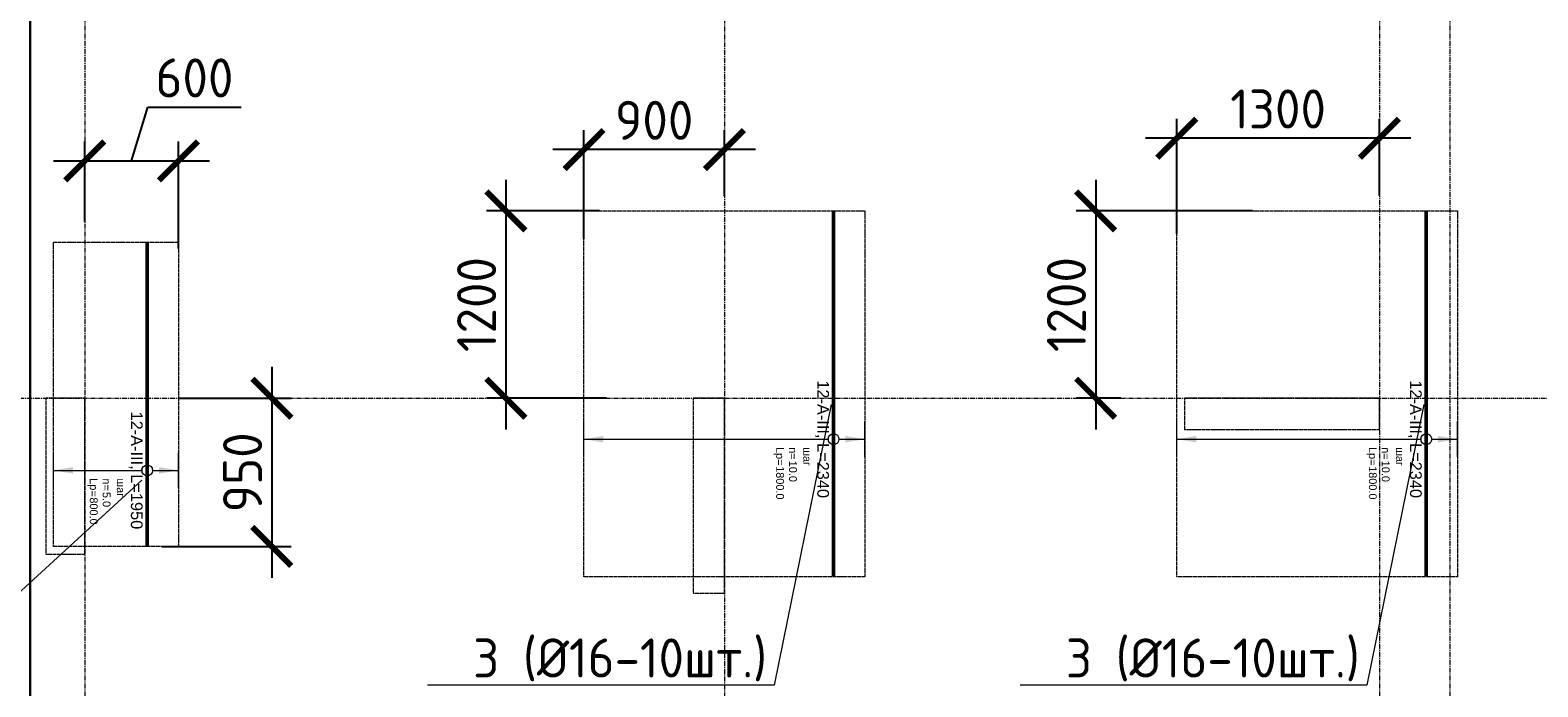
# Model space of a CAD drawing. Header units: millimetres. Extents: x 448962 to 1592680, y -326645 to -197113.
# Tile 335 of 398: x 804494 to 814159, y -267610 to -263403. Entities that reach past the tile are written whole.
import ezdxf
from ezdxf import colors
from ezdxf.entities.mleader import LeaderData, LeaderLine
from ezdxf.enums import TextEntityAlignment as Align
from ezdxf.math import Vec2, Vec3

# ---------------------------------------------------------------- set-up
doc = ezdxf.new("R2010")
doc.units = ezdxf.units.MM
doc.set_wipeout_variables(frame=1)
for name, pattern in [('01 Штриховая _4 мм_', [6, 3.5, -2.5]), ('______5', [1100, 800, -100, 100, -100]), ('GOST2.303 4', [7, 5, -2, 0]), ('осевая', [50.8, 31.75, -6.35, 6.35, -6.35])]:
    doc.linetypes.add(name, pattern=pattern)
for name, color, linetype, lineweight in [('АрмСтер', 2, 'Continuous', 50), ('контур распр. стерхней', 2, 'GOST2.303 4', 20), ('Оси', 40, '______5', 18), ('Перекрытие ж_бетон', 1, 'Continuous', 30), ('подоснова', 151, 'Continuous', 5), ('РАЗМЕРЫ', 1, 'Continuous', 9), ('СТЕНЫ', 3, 'Continuous', 30)]:
    doc.layers.add(name, color=color, linetype=linetype, lineweight=lineweight)
doc.layers.add('АрмСтер_атрибуты', color=2, linetype='Continuous', lineweight=0, plot=False)
doc.styles.add('GOST-2.304_Type-B', font='GOST_Common.ttf')
doc.styles.get("Standard").update_dxf_attribs({"font": 'arial.ttf'})
doc.styles.add('Аннотативный', font='arial.ttf')
doc.styles.add('ГОСТ', font='GOST_Common.ttf')
doc.dimstyles.new('СПДС', dxfattribs={"dimscale": 100, "dimtxt": 2.5, "dimasz": 2.5, "dimexe": 1.25, "dimexo": 0, "dimtad": 1, "dimdec": 0, "dimtxsty": 'GOST-2.304_Type-B', "dimblk": 'ARCHTICK', "dimcen": 2.5, "dimdle": 2, "dimadec": 0, "dimazin": 2, "dimtfac": 0.75, "dimtdec": 0, "dimtmove": 1, "dimatfit": 3, "dimfxl": 1, "dimtolj": 1, "dimarcsym": 1})

# ---------------------------------------------------------------- blocks, each defined once
blk = doc.blocks.new('оси плит')
at = {"layer": 'Оси', "color": 16, "linetype": 'осевая', "lineweight": 0, "transparency": 33554687}
for p, q in [((527342.3, -202894.1), (527342.3, -231285.8)), ((523242.3, -203649.6), (523242.3, -230530.3)), ((531542.3, -203649.6), (531542.3, -230530.3)), ((531992.3, -203649.6), (531992.3, -230530.3)), ((519570.9, -220617.4), (573160.2, -220617.4))]:
    blk.add_line(p, q, dxfattribs=at)
blk = doc.blocks.new('стены  тп')
at = {"layer": 'СТЕНЫ', "color": 251, "linetype": '01 Штриховая _4 мм_', "lineweight": 0, "true_color": 0x636466}
for p, q in [((542712.3, -332125.7, 3100), (542462.3, -332125.7, 3100)), ((542462.3, -332125.7, 3100), (542462.3, -333125.7, 3100)), ((542712.3, -333125.7, 3100), (542712.3, -332125.7, 3100)), ((546692.3, -332125.7, 3100), (546612.3, -332125.7, 3100)), ((546612.3, -332125.7, 3100), (546612.3, -333375.7, 3100)), ((546812.3, -332125.7, 3100), (546692.3, -332125.7, 3100)), ((546812.3, -333375.7, 3100), (546812.3, -332125.7, 3100)), ((551012.3, -332125.7, 3100), (549762.3, -332125.7, 3100)), ((549762.3, -332125.7, 3100), (549762.3, -332325.7, 3100)), ((551012.3, -332325.7, 3100), (551012.3, -332125.7, 3100)), ((549762.3, -332325.7, 3100), (551012.3, -332325.7, 3100)), ((542462.3, -333125.7, 3100), (542712.3, -333125.7, 3100)), ((546612.3, -333375.7, 3100), (546692.3, -333375.7, 3100)), ((546692.3, -333375.7, 3100), (546812.3, -333375.7, 3100))]:
    blk.add_line(p, q, dxfattribs=at)
blk = doc.blocks.new('*U23')
at = {"layer": 'РАЗМЕРЫ'}
for p, q in [((112.5, 200), (-112.5, 200)), ((112.5, -1600), (-112.5, -1600))]:
    blk.add_line(p, q, dxfattribs=at)
at = {"layer": 'РАЗМЕРЫ', "ltscale": 15}
blk.add_line((0, -1600), (0, 200), dxfattribs=at)
at = {"layer": 'РАЗМЕРЫ'}
for points in [[(0, 200), (20.9, 74.8), (-20.9, 74.8)], [(0, -1600), (20.9, -1474.8), (-20.9, -1474.8)]]:
    blk.add_solid(points, dxfattribs=at)
at = {"layer": 'АрмСтер_атрибуты', "color": 215, "ltscale": 15, "style": 'Аннотативный'}
for s, p in [('шаг', (51.4, -194.2)), ('n=', (51.4, -285.1)), ('Lр=', (50.2, -367.8))]:
    blk.add_text(s, height=50, dxfattribs=at).set_placement(p)
at = {"layer": 'АрмСтер_атрибуты', "style": 'Аннотативный', "flags": 8}
blk.add_attdef('ПОЗ', (110, 29.6), '', height=75, dxfattribs=at)
at = {"layer": 'АрмСтер_атрибуты', "color": 215, "style": 'Аннотативный'}
for tag, p, flags in [('ШАГ', (190.9, -194.2), 10), ('КОЛ', (138, -285.1), 8), ('ШИРИНА', (172.9, -367.8), 8)]:
    blk.add_attdef(tag, p, '', height=50, dxfattribs=dict(at, flags=flags))
at = {"layer": 'АрмСтер_атрибуты', "flags": 9}
for tag, p in [('МАССА', (-1033.5, -1010.5)), ('ОБОЗНАЧЕНИЕ', (-1033.5, -1124.4))]:
    blk.add_attdef(tag, p, '', height=75, dxfattribs=at)
at = {"linetype": 'Continuous', "lineweight": 0}
blk.add_wipeout([(35, 0), (28.3, 20.6), (10.8, 33.3), (-10.8, 33.3), (-28.3, 20.6), (-35, 0), (-28.3, -20.6), (-10.8, -33.3), (10.8, -33.3), (28.3, -20.6)], dxfattribs=at)
at = {"color": 0, "linetype": 'ByBlock', "lineweight": -2, "ltscale": 100}
blk.add_line((-1462.5, 0), (877.5, 0), dxfattribs=at)
at = {"layer": 'РАЗМЕРЫ'}
blk.add_circle((0, 0), 35, dxfattribs=at)
at = {"layer": 'АрмСтер_атрибуты', "style": 'Аннотативный', "flags": 8}
blk.add_attdef('НАИМЕНОВАНИЕ', text='', height=75, dxfattribs=at).set_placement((0, -29.3), align=Align.TOP_CENTER)
blk = doc.blocks.new('_None')
blk = doc.blocks.new('*U31')
at = {"layer": 'РАЗМЕРЫ'}
for p, q in [((112.5, 200), (-112.5, 200)), ((112.5, -600), (-112.5, -600))]:
    blk.add_line(p, q, dxfattribs=at)
at = {"layer": 'РАЗМЕРЫ', "ltscale": 15}
blk.add_line((0, -600), (0, 200), dxfattribs=at)
at = {"layer": 'РАЗМЕРЫ'}
for points in [[(0, 200), (20.9, 74.8), (-20.9, 74.8)], [(0, -600), (20.9, -474.8), (-20.9, -474.8)]]:
    blk.add_solid(points, dxfattribs=at)
at = {"layer": 'АрмСтер_атрибуты', "color": 215, "ltscale": 15, "style": 'Аннотативный'}
for s, p in [('шаг', (51.4, -194.2)), ('n=', (51.4, -285.1)), ('Lр=', (50.2, -367.8))]:
    blk.add_text(s, height=50, dxfattribs=at).set_placement(p)
at = {"layer": 'АрмСтер_атрибуты', "style": 'Аннотативный', "flags": 8}
blk.add_attdef('ПОЗ', (110, 29.6), '', height=75, dxfattribs=at)
at = {"layer": 'АрмСтер_атрибуты', "color": 215, "style": 'Аннотативный'}
for tag, p, flags in [('ШАГ', (190.9, -194.2), 10), ('КОЛ', (138, -285.1), 8), ('ШИРИНА', (172.9, -367.8), 8)]:
    blk.add_attdef(tag, p, '', height=50, dxfattribs=dict(at, flags=flags))
at = {"layer": 'АрмСтер_атрибуты', "flags": 9}
for tag, p in [('МАССА', (-1033.5, -1010.5)), ('ОБОЗНАЧЕНИЕ', (-1033.5, -1124.4))]:
    blk.add_attdef(tag, p, '', height=75, dxfattribs=at)
at = {"linetype": 'Continuous', "lineweight": 0}
blk.add_wipeout([(35, 0), (28.3, 20.6), (10.8, 33.3), (-10.8, 33.3), (-28.3, 20.6), (-35, 0), (-28.3, -20.6), (-10.8, -33.3), (10.8, -33.3), (28.3, -20.6)], dxfattribs=at)
at = {"color": 0, "linetype": 'ByBlock', "lineweight": -2, "ltscale": 100}
blk.add_line((-1462.5, 0), (487.5, 0), dxfattribs=at)
at = {"layer": 'РАЗМЕРЫ'}
blk.add_circle((0, 0), 35, dxfattribs=at)
at = {"layer": 'АрмСтер_атрибуты', "style": 'Аннотативный', "flags": 8}
blk.add_attdef('НАИМЕНОВАНИЕ', text='', height=75, dxfattribs=at).set_placement((0, -29.3), align=Align.TOP_CENTER)
blk = doc.blocks.new('_ArchTick')
at = {"color": 0, "linetype": 'ByBlock', "const_width": 0.15}
blk.add_lwpolyline([(-0.5, -0.5), (0.5, 0.5)], dxfattribs=at)
blk = doc.blocks.new('*D657')
at = {"layer": 'DEFPOINTS', "color": 0, "transparency": 16777216}
for p in [(805444, -265760.8), (805337.4, -266710.8), (806042.9, -266710.8)]:
    blk.add_point(p, dxfattribs=at)
at = {"layer": 'РАЗМЕРЫ', "color": 0, "lineweight": -2, "transparency": 16777216}
for p, q in [((806042.9, -265560.8), (806042.9, -266910.8)), ((805444, -265760.8), (806167.9, -265760.8)), ((805337.4, -266710.8), (806167.9, -266710.8))]:
    blk.add_line(p, q, dxfattribs=at)
at = {"layer": 'РАЗМЕРЫ', "color": 0, "lineweight": -2, "transparency": 16777216, "xscale": 250, "yscale": 250, "zscale": 250}
for p, rotation in [((806042.9, -265760.8), 90), ((806042.9, -266710.8), 270)]:
    blk.add_blockref('_ArchTick', p, dxfattribs=dict(at, rotation=rotation))
at = {"layer": 'РАЗМЕРЫ', "color": 0, "lineweight": 0, "transparency": 16777216, "insert": (805855.4, -266235.8), "char_height": 250, "attachment_point": 5, "rotation": 90, "style": 'GOST-2.304_Type-B'}
blk.add_mtext('\\A1;950', dxfattribs=at)
blk = doc.blocks.new('*D658')
at = {"layer": 'DEFPOINTS', "color": 0, "transparency": 16777216}
for p in [(805444, -264240.1), (804844, -264628), (805444, -264801.3)]:
    blk.add_point(p, dxfattribs=at)
at = {"layer": 'РАЗМЕРЫ', "color": 0, "lineweight": -2, "transparency": 16777216}
for p, q in [((805144, -264240.1), (805247.1, -263896.3)), ((805247.1, -263896.3), (805847.1, -263896.3)), ((804844, -264628), (804844, -264115.1)), ((805444, -264801.3), (805444, -264115.1)), ((804644, -264240.1), (805644, -264240.1))]:
    blk.add_line(p, q, dxfattribs=at)
at = {"layer": 'РАЗМЕРЫ', "color": 0, "lineweight": -2, "transparency": 16777216, "xscale": 250, "yscale": 250, "zscale": 250, "rotation": 180}
blk.add_blockref('_ArchTick', (804844, -264240.1), dxfattribs=at)
at = {"layer": 'РАЗМЕРЫ', "color": 0, "lineweight": -2, "transparency": 16777216, "xscale": 250, "yscale": 250, "zscale": 250}
blk.add_blockref('_ArchTick', (805444, -264240.1), dxfattribs=at)
at = {"layer": 'РАЗМЕРЫ', "color": 0, "lineweight": 0, "transparency": 16777216, "insert": (805547.1, -263708.8), "char_height": 250, "attachment_point": 5, "style": 'GOST-2.304_Type-B'}
blk.add_mtext('\\A1;600', dxfattribs=at)
blk = doc.blocks.new('*D659')
at = {"layer": 'DEFPOINTS', "color": 0, "transparency": 16777216}
for p in [(808044, -264167.8), (808944, -264466), (808044, -264740)]:
    blk.add_point(p, dxfattribs=at)
at = {"layer": 'РАЗМЕРЫ', "color": 0, "lineweight": -2, "transparency": 16777216}
for p, q in [((808044, -264740), (808044, -264042.8)), ((808944, -264466), (808944, -264042.8)), ((809144, -264167.8), (807844, -264167.8))]:
    blk.add_line(p, q, dxfattribs=at)
at = {"layer": 'РАЗМЕРЫ', "color": 0, "lineweight": -2, "transparency": 16777216, "xscale": 250, "yscale": 250, "zscale": 250, "rotation": 180}
blk.add_blockref('_ArchTick', (808044, -264167.8), dxfattribs=at)
at = {"layer": 'РАЗМЕРЫ', "color": 0, "lineweight": -2, "transparency": 16777216, "xscale": 250, "yscale": 250, "zscale": 250}
blk.add_blockref('_ArchTick', (808944, -264167.8), dxfattribs=at)
at = {"layer": 'РАЗМЕРЫ', "color": 0, "lineweight": 0, "transparency": 16777216, "insert": (808494, -263980.3), "char_height": 250, "attachment_point": 5, "style": 'GOST-2.304_Type-B'}
blk.add_mtext('\\A1;900', dxfattribs=at)
blk = doc.blocks.new('*D660')
at = {"layer": 'DEFPOINTS', "color": 0, "transparency": 16777216}
for p in [(808143.9, -264560.8), (807543.2, -265760.8), (808188.2, -265760.8)]:
    blk.add_point(p, dxfattribs=at)
at = {"layer": 'РАЗМЕРЫ', "color": 0, "lineweight": -2, "transparency": 16777216}
for p, q in [((807543.2, -264360.8), (807543.2, -265960.8)), ((808143.9, -264560.8), (807418.2, -264560.8)), ((808188.2, -265760.8), (807418.2, -265760.8))]:
    blk.add_line(p, q, dxfattribs=at)
at = {"layer": 'РАЗМЕРЫ', "color": 0, "lineweight": -2, "transparency": 16777216, "xscale": 250, "yscale": 250, "zscale": 250}
for p, rotation in [((807543.2, -264560.8), 90), ((807543.2, -265760.8), 270)]:
    blk.add_blockref('_ArchTick', p, dxfattribs=dict(at, rotation=rotation))
at = {"layer": 'РАЗМЕРЫ', "color": 0, "lineweight": 0, "transparency": 16777216, "insert": (807355.7, -265160.8), "char_height": 250, "attachment_point": 5, "rotation": 90, "style": 'GOST-2.304_Type-B'}
blk.add_mtext('\\A1;1200', dxfattribs=at)
blk = doc.blocks.new('*D661')
at = {"layer": 'DEFPOINTS', "color": 0, "transparency": 16777216}
for p in [(811844, -264095.1), (813144, -264462.6), (811844, -264707.6)]:
    blk.add_point(p, dxfattribs=at)
at = {"layer": 'РАЗМЕРЫ', "color": 0, "lineweight": -2, "transparency": 16777216}
for p, q in [((811844, -264707.6), (811844, -263970.1)), ((813144, -264462.6), (813144, -263970.1)), ((813344, -264095.1), (811644, -264095.1))]:
    blk.add_line(p, q, dxfattribs=at)
at = {"layer": 'РАЗМЕРЫ', "color": 0, "lineweight": -2, "transparency": 16777216, "xscale": 250, "yscale": 250, "zscale": 250, "rotation": 180}
blk.add_blockref('_ArchTick', (811844, -264095.1), dxfattribs=at)
at = {"layer": 'РАЗМЕРЫ', "color": 0, "lineweight": -2, "transparency": 16777216, "xscale": 250, "yscale": 250, "zscale": 250}
blk.add_blockref('_ArchTick', (813144, -264095.1), dxfattribs=at)
at = {"layer": 'РАЗМЕРЫ', "color": 0, "lineweight": 0, "transparency": 16777216, "insert": (812494, -263907.6), "char_height": 250, "attachment_point": 5, "style": 'GOST-2.304_Type-B'}
blk.add_mtext('\\A1;1300', dxfattribs=at)
blk = doc.blocks.new('*D662')
at = {"layer": 'DEFPOINTS', "color": 0, "transparency": 16777216}
for p in [(812330.8, -264560.8), (811324.6, -265760.8), (811485.8, -265760.8)]:
    blk.add_point(p, dxfattribs=at)
at = {"layer": 'РАЗМЕРЫ', "color": 0, "lineweight": -2, "transparency": 16777216}
for p, q in [((811324.6, -264360.8), (811324.6, -265960.8)), ((812330.8, -264560.8), (811199.6, -264560.8)), ((811485.8, -265760.8), (811199.6, -265760.8))]:
    blk.add_line(p, q, dxfattribs=at)
at = {"layer": 'РАЗМЕРЫ', "color": 0, "lineweight": -2, "transparency": 16777216, "xscale": 250, "yscale": 250, "zscale": 250}
for p, rotation in [((811324.6, -264560.8), 90), ((811324.6, -265760.8), 270)]:
    blk.add_blockref('_ArchTick', p, dxfattribs=dict(at, rotation=rotation))
at = {"layer": 'РАЗМЕРЫ', "color": 0, "lineweight": 0, "transparency": 16777216, "insert": (811137.1, -265160.8), "char_height": 250, "attachment_point": 5, "rotation": 90, "style": 'GOST-2.304_Type-B'}
blk.add_mtext('\\A1;1200', dxfattribs=at)

msp = doc.modelspace()

# ---------------------------------------------------------------- linework, layer by layer
at = {"layer": 'контур распр. стерхней', "linetype": '01 Штриховая _4 мм_'}
for points in [[(808044, -266905.4), (808044, -264560.8), (809844, -264560.8), (809844, -266905.4)], [(811844, -266905.4), (811844, -264560.8), (813644, -264560.8), (813644, -266905.4)], [(804644, -266710.8), (804644, -264760.8), (805444, -264760.8), (805444, -266710.8)]]:
    msp.add_lwpolyline(points, close=True, dxfattribs=at)

# ---------------------------------------------------------------- block references
at = {"layer": 'подоснова', "color": 4, "ltscale": 0.3}
msp.add_blockref('оси плит', (281601.7, -45143.4), dxfattribs=at)
at = {"layer": 'РАЗМЕРЫ'}
for p in [(262131.6, 66364.9, -3100), (262131.7, 66364.9, -3100)]:
    msp.add_blockref('стены  тп', p, dxfattribs=at)

# ---------------------------------------------------------------- texts
at = {"ltscale": 100, "insert": (580721.2, -265531.5), "char_height": 250, "attachment_point": 1, "style": 'ГОСТ'}
msp.add_mtext_dynamic_manual_height_columns('\\pi1250,t1750;1.^IПроизводство работ вести в строгом соответствии с требованиями СП 70.13330.2012 "Несущие и ограждающие конструкции" и проектом производства работ.\\P2.^IПеред бетонированием арматуру и основание, на которую укладывается бетонная смесь, очистить от ржавчины и грязи. \\P3.^IБетонирование вести слоем на всю толщину фундаментных плит. Захватки при бетонировании должны быть отсечены вертикальными швами. Бетон применять класса В25. Заполнителем для бетона служит щебень твердых пород, наибольшая фракция щебня не должна превышать 40мм.\\P4.^IВ процессе бетонирования обеспечить соблюдение защитных слоев и мест положения рабочей арматуры согласно проекту. Материал фиксаторов для нижней арматуры фундаментных плит выбирается проектом производства работ, исходя из конкретных возможностей строительной организации.\\P5.^IПроектное положение арматуры верхней грани фундаментных плит обеспечить постановкой поддерживающих каркасов. Стержни укладывать на арматуру каркасов без сварки. Допускается фиксация проектного положения арматуру у верхней грани фундаментных плит иными способами, которые следует разработать в проекте производства работ.\\P6.^IПроектом принято соединение рабочих стержней арматуры монолитной фундаментной плиты внахлестку (без сварки). \\P7.^IСварные арматурные каркасы изготовить на заводе-изготовители. \\P8.^IКрестообразные соединения стержней арматуры 1-го и 2-го рядов, а также 3-го и 4-го рядов между собой выполнить вязкой отожженной проволокой диаметром 2,0-3,0 мм. Допускается применение специальных соединительных элементов - пластмассовых или проволочных фиксаторов. Соединение арматуры допускается предусматривать не во всех местах пересечения стержней арматуры. При этом должны быть связаны вязальной проволокой все пересечения стержней в 2-х крайних рядах по периметру плит, остальные узлы могут быть соединены через узел в шахматном порядке (схему вязки стержней см. на данном листе).', width=18954.382, gutter_width=12.5, heights=[0], dxfattribs=at)

# ---------------------------------------------------------------- leaders
at = {"layer": 'подоснова', "color": 3, "ltscale": 0.3}
ml = msp.add_multileader_mtext('Standard', dxfattribs=at)
ml.set_content('8 (%%C10-5шт.)\\Pшаг 200', color=3, style='GOST-2.304_Type-B')
ml.set_leader_properties(color=256, linetype='ByLayer', lineweight=15)
ml.set_arrow_properties(name='NONE')
ml.build(insert=Vec2(0, 0))
ml.multileader.update_dxf_attribs({"text_left_attachment_type": 6, "text_right_attachment_type": 6, "dogleg_length": 0.1, "arrow_head_size": 18})
ctx = ml.context
ctx.base_point, ctx.char_height, ctx.arrow_head_size, ctx.landing_gap_size, ctx.plane_origin = Vec3(811030.4, -262786.1, 3.6), 250, 18, 20, Vec3(803672.2, -265109.5, 3.6)
ctx.left_attachment, ctx.right_attachment, ctx.text_align_type = 6, 6, 1
notes = []
notes.append((ctx, [(1, (1, 1, 0), (812881.1, -262786.1, 3.6), (-1, 0), 0.1, [(0, [(813810, -261935.6, 3.6)], 0, [])])]))
ctx.mtext.insert, ctx.mtext.alignment, ctx.mtext.flow_direction = Vec3(811955.7, -262486.1, 3.6), 2, 5
ml = msp.add_multileader_mtext('Standard', dxfattribs=at)
ml.set_content('8 (%%C10-5шт.)\\Pшаг 200', color=3, style='GOST-2.304_Type-B')
ml.set_leader_properties(color=256, linetype='ByLayer', lineweight=15)
ml.set_arrow_properties(name='NONE')
ml.build(insert=Vec2(0, 0))
ml.multileader.update_dxf_attribs({"text_left_attachment_type": 6, "text_right_attachment_type": 6, "dogleg_length": 0.1, "arrow_head_size": 18})
ctx = ml.context
ctx.base_point, ctx.char_height, ctx.arrow_head_size, ctx.landing_gap_size, ctx.plane_origin = Vec3(807430.4, -262887.5, 3.6), 250, 18, 20, Vec3(800072.2, -265210.9, 3.6)
ctx.left_attachment, ctx.right_attachment, ctx.text_align_type = 6, 6, 1
notes.append((ctx, [(1, (1, 1, 0), (809281.1, -262887.5, 3.6), (-1, 0), 0.1, [(0, [(810210, -262037, 3.6)], 0, [])])]))
ctx.mtext.insert, ctx.mtext.alignment, ctx.mtext.flow_direction = Vec3(808355.7, -262587.5, 3.6), 2, 5
for ctx, leaders in notes:
    for number, flags, end, landing, length, lines in leaders:
        leader = LeaderData()
        leader.index, (leader.has_last_leader_line, leader.has_dogleg_vector, leader.attachment_direction) = number, flags
        leader.last_leader_point, leader.dogleg_vector, leader.dogleg_length = Vec3(end), Vec3(landing), length
        for number, points, colour, breaks in lines:
            line = LeaderLine()
            line.index, line.vertices, line.color, line.breaks = number, Vec3.list(points), colors.encode_raw_color(colour), breaks
            leader.lines.append(line)
        ctx.leaders.append(leader)

# ---------------------------------------------------------------- next in the draw order: block references
at = {"layer": 'АрмСтер', "ltscale": 15}
ref = msp.add_blockref('*U23', (809644, -266023.3), dxfattribs=dict(at, rotation=270))
ref.add_attrib('НАИМЕНОВАНИЕ', '12-A-III, L=2340', dxfattribs={"layer": 'АрмСтер_атрибуты', "height": 75, "rotation": 270, "style": 'Аннотативный', "flags": 8}).set_placement((809614.7, -266023.3), align=Align.TOP_CENTER)
ref.add_attrib('КОЛ', '10.0', (809358.9, -266161.4), dxfattribs={"layer": 'АрмСтер_атрибуты', "color": 215, "height": 50, "rotation": 270, "style": 'Аннотативный', "flags": 8})
ref.add_attrib('ШИРИНА', '1800.0', (809276.2, -266196.2), dxfattribs={"layer": 'АрмСтер_атрибуты', "color": 215, "height": 50, "rotation": 270, "style": 'Аннотативный', "flags": 8})
ref = msp.add_blockref('*U23', (813444, -266023.3), dxfattribs=dict(at, rotation=270))
ref.add_attrib('НАИМЕНОВАНИЕ', '12-A-III, L=2340', dxfattribs={"layer": 'АрмСтер_атрибуты', "height": 75, "rotation": 270, "style": 'Аннотативный', "flags": 8}).set_placement((813414.7, -266023.3), align=Align.TOP_CENTER)
ref.add_attrib('КОЛ', '10.0', (813158.9, -266161.4), dxfattribs={"layer": 'АрмСтер_атрибуты', "color": 215, "height": 50, "rotation": 270, "style": 'Аннотативный', "flags": 8})
ref.add_attrib('ШИРИНА', '1800.0', (813076.2, -266196.2), dxfattribs={"layer": 'АрмСтер_атрибуты', "color": 215, "height": 50, "rotation": 270, "style": 'Аннотативный', "flags": 8})
ref = msp.add_blockref('*U31', (805244, -266223.3), dxfattribs=dict(at, rotation=270))
ref.add_attrib('НАИМЕНОВАНИЕ', '12-A-III, L=1950', dxfattribs={"layer": 'АрмСтер_атрибуты', "height": 75, "rotation": 270, "style": 'Аннотативный', "flags": 8}).set_placement((805214.7, -266223.3), align=Align.TOP_CENTER)
ref.add_attrib('КОЛ', '5.0', (804958.9, -266361.4), dxfattribs={"layer": 'АрмСтер_атрибуты', "color": 215, "height": 50, "rotation": 270, "style": 'Аннотативный', "flags": 8})
ref.add_attrib('ШИРИНА', '800.0', (804876.2, -266396.2), dxfattribs={"layer": 'АрмСтер_атрибуты', "color": 215, "height": 50, "rotation": 270, "style": 'Аннотативный', "flags": 8})

# ---------------------------------------------------------------- next in the draw order: linework, layer by layer
at = {"layer": 'Перекрытие ж_бетон'}
msp.add_lwpolyline([(804493.9, -272310.8), (804493.9, -272310.8), (851893.9, -272310.8), (851893.9, -250010.8), (804493.9, -250010.8), (804493.9, -272310.8)], dxfattribs=at)

# ---------------------------------------------------------------- next in the draw order: texts
at = {"insert": (771704.5, -266206.3), "char_height": 300, "width": 18500, "attachment_point": 1, "style": 'ГОСТ'}
msp.add_mtext('\\pi-900,l900,t900;{\\C7;1.^IАрмирование монолитной плиты  состоит из основного армирования ∅10 А500С с шагом  200х200мм  в нижней зоне, основного армирования ∅10 А500С с шагом  200х200мм  в  верхней зоне и дополнительного армирования, указанного на схемах армирования.\\P2.^IАрмирование плиты предусмотрено отдельными  стержнями заводской длины по осям Х и Y. При недостатке заводской длины стержней для армирования плиты, стыки стержней осуществлять внахлестку без  сварки. Стыки арматуры внахлестку должны располагаться вразбежку (через шаг). См. деталь стыковки арматуры.\\P3.^IВерхнюю и нижнюю арматуру вязать вязальной проволокой через пересечение.  Стержни основной и дополнительной арматуры укладывать в соответствии с сечениями .\\P4.^IПо периметру плиты и у отверстий  у концов основной арматуры устанавливать П-образные элементы Ск1.\\P5.^IПозиции со знаком "*" укладываются с шагом 100 мм\\P6.^I Для фиксации в проектном положении стержней верхней сетки устанавливать фиксаторы Ф1 с шагом 600х600мм.\\P7.^IДиаметр оправки стержня при d<20мм - 5d, при d≥20мм - 8d\\P8.^IКаркасы поперечного армирования устанавливаются до начала устройство верхней сетки армирования.\\P9.^IВ местах расположения отверстий осуществить прерывания основной и дополнительной сеток арматуры. Отверстия обрамляются двумя стержнями арматуры d 12. см. узел обрамления отверстий.\\P10.^IОбрамление отверстий выполнить в соотвии с узлом, расход стали на обрамление учтен на листе 3.\\P11.^IПроемы размерами до 300х300 допускается выполнять по месту методом алмазного бурения.\\P12.^IДополнительная арматура, попавшая в зону понижения плиты перекрытия должна быть  выполнена в соотвествии с узлом, стержни  допнительной арматуры загнуть по месту под углом 30 градусов.}', dxfattribs=at)

# ---------------------------------------------------------------- next in the draw order: dimensions: what is measured, and where the dimension line sits
at = {"layer": 'РАЗМЕРЫ', "color": 1, "lineweight": 0}
for base, p1, p2, picture, middle in [((805444, -264240.1), (804844, -264628), (805444, -264801.3), '*D658', (805309.6, -263708.8)), ((811844, -264095.1), (813144, -264462.6), (811844, -264707.6), '*D661', (812494, -263907.6)), ((808044, -264167.8), (808944, -264466), (808044, -264740), '*D659', (808494, -263980.3))]:
    dim = msp.add_linear_dim(base=base, p1=p1, p2=p2, dimstyle='СПДС', override={"dimrnd": 5}, dxfattribs=at)
    dim.commit()
    dim.dimension.update_dxf_attribs({"geometry": picture, "text_midpoint": middle})
for base, p1, p2, picture, middle in [((807543.2, -265760.8), (808143.9, -264560.8), (808188.2, -265760.8), '*D660', (807355.7, -265160.8)), ((811324.6, -265760.8), (812330.8, -264560.8), (811485.8, -265760.8), '*D662', (811137.1, -265160.8)), ((806042.9, -266710.8), (805444, -265760.8), (805337.4, -266710.8), '*D657', (805855.4, -266235.8))]:
    dim = msp.add_linear_dim(base=base, p1=p1, p2=p2, angle=90, dimstyle='СПДС', override={"dimrnd": 5}, dxfattribs=at)
    dim.commit()
    dim.dimension.update_dxf_attribs({"geometry": picture, "text_midpoint": middle})

# ---------------------------------------------------------------- next in the draw order: leaders
at = {"layer": 'подоснова', "color": 5, "ltscale": 0.3}
ml = msp.add_multileader_mtext('Standard', dxfattribs=at)
ml.set_content('3 (%%C16-10шт.)\\Pшаг 200', color=5, style='GOST-2.304_Type-B')
ml.set_leader_properties(color=256, linetype='ByLayer', lineweight=15)
ml.set_arrow_properties(name='NONE')
ml.build(insert=Vec2(0, 0))
ml.multileader.update_dxf_attribs({"text_left_attachment_type": 6, "text_right_attachment_type": 6, "dogleg_length": 0.1, "arrow_head_size": 18})
ctx = ml.context
ctx.base_point, ctx.char_height, ctx.arrow_head_size, ctx.landing_gap_size, ctx.plane_origin = Vec3(807287.8, -267600, 3.6), 250, 18, 20, Vec3(799491.3, -268975.7, 3.6)
ctx.left_attachment, ctx.right_attachment, ctx.text_align_type = 6, 6, 1
notes = []
notes.append((ctx, [(1, (1, 1, 0), (809263.5, -267600, 3.6), (-1, 0), 0.1, [(0, [(809629.1, -265801.8, 3.6)], 0, [])])]))
ctx.mtext.insert, ctx.mtext.alignment, ctx.mtext.flow_direction = Vec3(808275.6, -267300, 3.6), 2, 5
ml = msp.add_multileader_mtext('Standard', dxfattribs=at)
ml.set_content('3 (%%C16-10шт.)\\Pшаг 200', color=5, style='GOST-2.304_Type-B')
ml.set_leader_properties(color=256, linetype='ByLayer', lineweight=15)
ml.set_arrow_properties(name='NONE')
ml.build(insert=Vec2(0, 0))
ml.multileader.update_dxf_attribs({"text_left_attachment_type": 6, "text_right_attachment_type": 6, "dogleg_length": 0.1, "arrow_head_size": 18})
ctx = ml.context
ctx.base_point, ctx.char_height, ctx.arrow_head_size, ctx.landing_gap_size, ctx.plane_origin = Vec3(811087.8, -267600, 3.6), 250, 18, 20, Vec3(803291.3, -268975.7, 3.6)
ctx.left_attachment, ctx.right_attachment, ctx.text_align_type = 6, 6, 1
notes.append((ctx, [(1, (1, 1, 0), (813063.5, -267600, 3.6), (-1, 0), 0.1, [(0, [(813429.1, -265801.8, 3.6)], 0, [])])]))
ctx.mtext.insert, ctx.mtext.alignment, ctx.mtext.flow_direction = Vec3(812075.6, -267300, 3.6), 2, 5
at = {"layer": 'подоснова', "color": 3, "ltscale": 0.3}
ml = msp.add_multileader_mtext('Standard', dxfattribs=at)
ml.set_content('8 (%%C10-5шт.)\\Pшаг 200', color=3, style='GOST-2.304_Type-B')
ml.set_leader_properties(color=256, linetype='ByLayer', lineweight=15)
ml.set_arrow_properties(name='NONE')
ml.build(insert=Vec2(0, 0))
ml.multileader.update_dxf_attribs({"text_left_attachment_type": 6, "text_right_attachment_type": 6, "dogleg_length": 0.1, "arrow_head_size": 18})
ctx = ml.context
ctx.base_point, ctx.char_height, ctx.arrow_head_size, ctx.landing_gap_size, ctx.plane_origin = Vec3(802430.4, -267136.1, 3.6), 250, 18, 20, Vec3(795072.2, -269459.5, 3.6)
ctx.left_attachment, ctx.right_attachment, ctx.text_align_type = 6, 6, 1
notes.append((ctx, [(1, (1, 1, 0), (804281.1, -267136.1, 3.6), (-1, 0), 0.1, [(0, [(805210, -266285.6, 3.6)], 0, [])])]))
ctx.mtext.insert, ctx.mtext.alignment, ctx.mtext.flow_direction = Vec3(803355.7, -266836.1, 3.6), 2, 5
for ctx, leaders in notes:
    for number, flags, end, landing, length, lines in leaders:
        leader = LeaderData()
        leader.index, (leader.has_last_leader_line, leader.has_dogleg_vector, leader.attachment_direction) = number, flags
        leader.last_leader_point, leader.dogleg_vector, leader.dogleg_length = Vec3(end), Vec3(landing), length
        for number, points, colour, breaks in lines:
            line = LeaderLine()
            line.index, line.vertices, line.color, line.breaks = number, Vec3.list(points), colors.encode_raw_color(colour), breaks
            leader.lines.append(line)
        ctx.leaders.append(leader)

doc.saveas('drawing.dxf')
